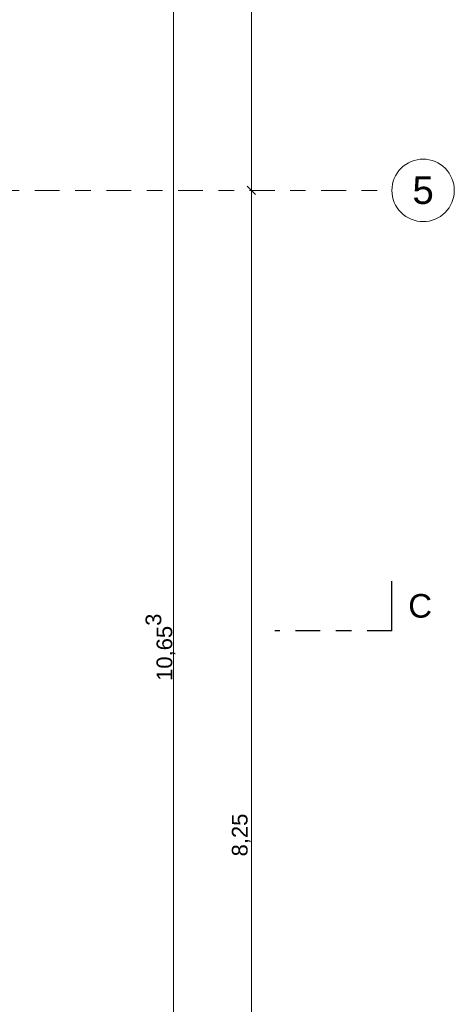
# Model space of a CAD drawing. Header units: metres. Extents: x -180 to 4, y -47 to 4.
# Tile 393 of 422: x 1.44 to 4.23, y -28.16 to -21.85. Entities that reach past the tile are written whole.
import ezdxf

# ---------------------------------------------------------------- set-up
doc = ezdxf.new("R2010")
doc.units = ezdxf.units.M
doc.header["$LTSCALE"] = 0.05
doc.header["$PDMODE"] = 1
doc.header["$PDSIZE"] = -2
doc.linetypes.add('Linienart-53', pattern=[5.291531, 3.175, -1.058062, 0.352704, -0.705764])
doc.layers.get('0').update_dxf_attribs({"lineweight": 25})
for name, color, linetype, lineweight in [('70 -71 Achsen- 1 Gebäudeachsen', 7, 'Linienart-53', 18), ('70 -72 Beschriftung- 6 Schnittverläufe', 7, 'Linienart-53', 25), ('Keine', 7, 'Continuous', 9)]:
    doc.layers.add(name, color=color, linetype=linetype, lineweight=lineweight)
doc.layers.add('70 -76 Bemaßung- 2 Allgemein', color=7, linetype='Continuous', lineweight=5, true_color=0x6666cc)
doc.styles.add('Arial', font='arial.ttf')
doc.dimstyles.new('k+k_klein', dxfattribs={"dimtxt": 0.075516, "dimasz": 0.05302, "dimexe": 0.05, "dimexo": 0.15, "dimgap": 0.005, "dimtad": 1, "dimdec": 3, "dimtxsty": 'Arial', "dimblk": 'VW_SLASH-2', "dimblk1": 'VW_SLASH-2', "dimblk2": 'VW_SLASH-2', "dimcen": 0, "dimdle": 0.025, "dimadec": 3, "dimazin": 0, "dimtfac": 0.75, "dimtdec": 3, "dimtix": 1, "dimtmove": 0, "dimatfit": 0, "dimldrblk": 'VW_FILLEDARROW', "dimfxl": 0.1, "dimfxlon": 1, "dimfrac": 2, "dimtolj": 1, "dimarcsym": 0})

# ---------------------------------------------------------------- blocks, each defined once
blk = doc.blocks.new('VW_SLASH-2')
at = {"color": 0, "linetype": 'ByBlock', "lineweight": -2, "transparency": 16777216}
blk.add_line((0.47, 0), (-1, 0), dxfattribs=at)
at = {"color": 0, "lineweight": 5, "transparency": 16777216, "flags": 128}
blk.add_lwpolyline([(0.5, 0.5), (-0.5, -0.5)], dxfattribs=at)
blk = doc.blocks.new('*D2234')
at = {"layer": '70 -76 Bemaßung- 2 Allgemein', "color": 0, "lineweight": -2}
for p, q in [((3.076, -19.947), (2.976, -19.947)), ((2.926, -22.894), (2.926, -20.0001)), ((3.076, -22.947), (2.976, -22.947))]:
    blk.add_line(p, q, dxfattribs=at)
at = {"layer": 'Defpoints', "color": 0}
for p in [(2.926, -19.947), (2.926, -19.947), (2.926, -22.947)]:
    blk.add_point(p, dxfattribs=at)
at = {"layer": '70 -76 Bemaßung- 2 Allgemein', "color": 0, "lineweight": -2, "xscale": 0.05302001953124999, "yscale": 0.05302001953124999, "zscale": 0.05302001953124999}
for p, rotation in [((2.926, -19.947), 90), ((2.926, -22.947), 270)]:
    blk.add_blockref('VW_SLASH-2', p, dxfattribs=dict(at, rotation=rotation))
at = {"layer": '70 -76 Bemaßung- 2 Allgemein', "color": 0, "insert": (2.8605, -21.447), "char_height": 0.10069, "attachment_point": 5, "rotation": 90, "style": 'Arial'}
blk.add_mtext('\\A1;3,00', dxfattribs=at)
blk = doc.blocks.new('VW_FILLEDARROW')
at = {"linetype": 'Continuous', "lineweight": 0, "transparency": 16777216}
blk.add_hatch(color=0, dxfattribs=at).paths.add_polyline_path([(-2.83, 0.76), (0, 0), (-2.83, -0.76)])
at = {"color": 0, "lineweight": 5, "transparency": 16777216, "flags": 128}
blk.add_lwpolyline([(-2.83, 0.76), (0, 0), (-2.83, -0.76)], close=True, dxfattribs=at)
blk = doc.blocks.new('*D2235')
at = {"layer": '70 -76 Bemaßung- 2 Allgemein', "color": 0, "lineweight": -2}
for p, q in [((3.076, -22.947), (2.976, -22.947)), ((2.926, -31.144), (2.926, -23.0001)), ((3.076, -31.197), (2.976, -31.197))]:
    blk.add_line(p, q, dxfattribs=at)
at = {"layer": 'Defpoints', "color": 0}
for p in [(2.926, -22.947), (2.926, -22.947), (2.926, -31.197)]:
    blk.add_point(p, dxfattribs=at)
at = {"layer": '70 -76 Bemaßung- 2 Allgemein', "color": 0, "lineweight": -2, "xscale": 0.05302001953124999, "yscale": 0.05302001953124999, "zscale": 0.05302001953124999}
for p, rotation in [((2.926, -22.947), 90.00000000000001), ((2.926, -31.197), 270)]:
    blk.add_blockref('VW_SLASH-2', p, dxfattribs=dict(at, rotation=rotation))
at = {"layer": '70 -76 Bemaßung- 2 Allgemein', "color": 0, "insert": (2.8605, -27.072), "char_height": 0.10069, "attachment_point": 5, "rotation": 90, "style": 'Arial'}
blk.add_mtext('\\A1;8,25', dxfattribs=at)
blk = doc.blocks.new('*D2277')
at = {"layer": '70 -76 Bemaßung- 2 Allgemein', "color": 0, "lineweight": -2}
for p, q in [((2.326, -20.544), (2.476, -20.544)), ((2.426, -31.144), (2.426, -20.5971)), ((2.326, -31.197), (2.476, -31.197))]:
    blk.add_line(p, q, dxfattribs=at)
at = {"layer": 'Defpoints', "color": 0}
for p in [(-0.461, -20.544), (2.426, -20.544), (-25.171, -31.197)]:
    blk.add_point(p, dxfattribs=at)
at = {"layer": '70 -76 Bemaßung- 2 Allgemein', "color": 0, "lineweight": -2, "xscale": 0.05302001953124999, "yscale": 0.05302001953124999, "zscale": 0.05302001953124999}
for p, rotation in [((2.426, -20.544), 90), ((2.426, -31.197), 270)]:
    blk.add_blockref('VW_SLASH-2', p, dxfattribs=dict(at, rotation=rotation))
at = {"layer": '70 -76 Bemaßung- 2 Allgemein', "color": 0, "insert": (2.3429, -25.8705), "char_height": 0.100689, "attachment_point": 5, "rotation": 90, "style": 'Arial'}
blk.add_mtext('\\A1;10,65\\S3^ ;', dxfattribs=at)
blk = doc.blocks.new('Gruppe-2104')
at = {"layer": 'Keine', "color": 7, "linetype": 'Continuous', "lineweight": 25, "transparency": 33554687}
blk.add_line((3.826, -25.7651), (3.826, -25.4476), dxfattribs=at)
at = {"color": 255, "linetype": 'Continuous', "lineweight": 5, "transparency": 33554687}
blk.add_wipeout([(3.926, -25.7281), (4.0831, -25.7281), (4.0831, -25.4847), (3.926, -25.4847)], dxfattribs=at).dxf.layer = 'Keine'
at = {"layer": 'Keine', "color": 7, "transparency": 33554687, "insert": (4.0831, -25.6064), "char_height": 0.151, "attachment_point": 6, "line_spacing_factor": 0.970891, "style": 'Arial'}
blk.add_mtext('C', dxfattribs=at)
blk = doc.blocks.new('Gruppe-2106')
at = {"layer": '70 -72 Beschriftung- 6 Schnittverläufe', "transparency": 33554687}
blk.add_line((3.826, -25.7651), (3.076, -25.7651), dxfattribs=at)
at = {"layer": '70 -72 Beschriftung- 6 Schnittverläufe', "color": 7, "transparency": 33554687}
blk.add_blockref('Gruppe-2104', (0, 0), dxfattribs=at)
blk = doc.blocks.new('_Achsen (3D)')
at = {"layer": '70 -72 Beschriftung- 6 Schnittverläufe'}
blk.add_blockref('Gruppe-2106', (0, 0), dxfattribs=at)
at = {"color": 255, "transparency": 33554687}
blk.add_wipeout([(4.226, -22.947), (4.225, -22.9666), (4.2222, -22.9861), (4.2174, -23.0051), (4.2108, -23.0236), (4.2024, -23.0413), (4.1923, -23.0582), (4.1806, -23.0739), (4.1674, -23.0885), (4.1529, -23.1016), (4.1371, -23.1133), (4.1203, -23.1234), (4.1025, -23.1318), (4.0841, -23.1384), (4.065, -23.1432), (4.0456, -23.1461), (4.026, -23.147), (4.0064, -23.1461), (3.987, -23.1432), (3.9679, -23.1384), (3.9495, -23.1318), (3.9317, -23.1234), (3.9149, -23.1133), (3.8991, -23.1016), (3.8846, -23.0885), (3.8714, -23.0739), (3.8597, -23.0582), (3.8496, -23.0413), (3.8412, -23.0236), (3.8346, -23.0051), (3.8298, -22.9861), (3.827, -22.9666), (3.826, -22.947), (3.827, -22.9274), (3.8298, -22.908), (3.8346, -22.889), (3.8412, -22.8705), (3.8496, -22.8528), (3.8597, -22.8359), (3.8714, -22.8202), (3.8846, -22.8056), (3.8991, -22.7924), (3.9149, -22.7807), (3.9317, -22.7707), (3.9495, -22.7623), (3.9679, -22.7557), (3.987, -22.7509), (4.0064, -22.748), (4.026, -22.747), (4.0456, -22.748), (4.065, -22.7509), (4.0841, -22.7557), (4.1025, -22.7623), (4.1203, -22.7707), (4.1371, -22.7807), (4.1529, -22.7924), (4.1674, -22.8056), (4.1806, -22.8202), (4.1923, -22.8359), (4.2024, -22.8528), (4.2108, -22.8705), (4.2174, -22.889), (4.2222, -22.908), (4.225, -22.9274)], dxfattribs=at).dxf.layer = 'Keine'
at = {"layer": '70 -71 Achsen- 1 Gebäudeachsen', "transparency": 33554687}
blk.add_line((-179.668, -22.947), (3.826, -22.947), dxfattribs=at)
at = {"layer": 'Keine', "transparency": 33554687, "flags": 128}
blk.add_lwpolyline([(4.226, -22.947), (4.225, -22.9666), (4.2222, -22.9861), (4.2174, -23.0051), (4.2108, -23.0236), (4.2024, -23.0413), (4.1923, -23.0582), (4.1806, -23.0739), (4.1674, -23.0885), (4.1529, -23.1016), (4.1371, -23.1133), (4.1203, -23.1234), (4.1025, -23.1318), (4.0841, -23.1384), (4.065, -23.1432), (4.0456, -23.1461), (4.026, -23.147), (4.0064, -23.1461), (3.987, -23.1432), (3.9679, -23.1384), (3.9495, -23.1318), (3.9317, -23.1234), (3.9149, -23.1133), (3.8991, -23.1016), (3.8846, -23.0885), (3.8714, -23.0739), (3.8597, -23.0582), (3.8496, -23.0413), (3.8412, -23.0236), (3.8346, -23.0051), (3.8298, -22.9861), (3.827, -22.9666), (3.826, -22.947), (3.827, -22.9274), (3.8298, -22.908), (3.8346, -22.889), (3.8412, -22.8705), (3.8496, -22.8528), (3.8597, -22.8359), (3.8714, -22.8202), (3.8846, -22.8056), (3.8991, -22.7924), (3.9149, -22.7807), (3.9317, -22.7707), (3.9495, -22.7623), (3.9679, -22.7557), (3.987, -22.7509), (4.0064, -22.748), (4.026, -22.747), (4.0456, -22.748), (4.065, -22.7509), (4.0841, -22.7557), (4.1025, -22.7623), (4.1203, -22.7707), (4.1371, -22.7807), (4.1529, -22.7924), (4.1674, -22.8056), (4.1806, -22.8202), (4.1923, -22.8359), (4.2024, -22.8528), (4.2108, -22.8705), (4.2174, -22.889), (4.2222, -22.908), (4.225, -22.9274)], close=True, dxfattribs=at)
at = {"layer": 'Keine', "transparency": 33554687, "insert": (4.026, -22.947), "char_height": 0.1762, "attachment_point": 5, "line_spacing_factor": 0.970891, "style": 'Arial'}
blk.add_mtext('5', dxfattribs=at)
blk = doc.blocks.new('Gruppe-1911')
at = {"layer": '70 -76 Bemaßung- 2 Allgemein'}
for base, p1, p2, text, picture, middle in [((2.92600004, -19.94704198), (2.92600004, -22.94704198), (2.92600004, -19.94704198), '3,00', '*D2234', (2.8605365, -21.44704198)), ((2.92600004, -22.94704198), (2.92600004, -31.19704198), (2.92600004, -22.94704198), '8,25', '*D2235', (2.8605365, -27.07204198))]:
    dim = blk.add_linear_dim(base=base, p1=p1, p2=p2, angle=270, text=text, dimstyle='k+k_klein', override={"dimtxt": 0.100689, "dimgap": 0.005, "dimdec": 8, "dimpost": '<>', "dimtxsty": 'Arial', "dimtmove": 2}, dxfattribs=at)
    dim.commit()
    dim.dimension.update_dxf_attribs({"geometry": picture, "text_midpoint": middle})
blk = doc.blocks.new('Gruppe-1915')
at = {"layer": '70 -76 Bemaßung- 2 Allgemein'}
dim = blk.add_linear_dim(base=(2.42600004, -20.54404198), p1=(-25.17099996, -31.19704198), p2=(-0.46099996, -20.54404198), angle=270, text='10,65\\S3^ ;', dimstyle='k+k_klein', override={"dimtxt": 0.100689, "dimgap": 0.005, "dimdec": 8, "dimpost": '<>', "dimtxsty": 'Arial', "dimtmove": 2}, dxfattribs=at)
dim.commit()
dim.dimension.update_dxf_attribs({"geometry": '*D2277', "text_midpoint": (2.3428992, -25.87054198)})
blk = doc.blocks.new('_Dach_2D Bemaßung_ Beschriftung (2D)')
at = {"layer": '70 -76 Bemaßung- 2 Allgemein'}
for name in ['Gruppe-1915', 'Gruppe-1911']:
    blk.add_blockref(name, (0, 0), dxfattribs=at)

msp = doc.modelspace()

# ---------------------------------------------------------------- block references
at = {"layer": 'Keine', "color": 1}
msp.add_blockref('_Dach_2D Bemaßung_ Beschriftung (2D)', (0, 0), dxfattribs=at)

# ---------------------------------------------------------------- next in the draw order: block references
msp.add_blockref('_Achsen (3D)', (0, 0), dxfattribs=at)

doc.saveas('drawing.dxf')
